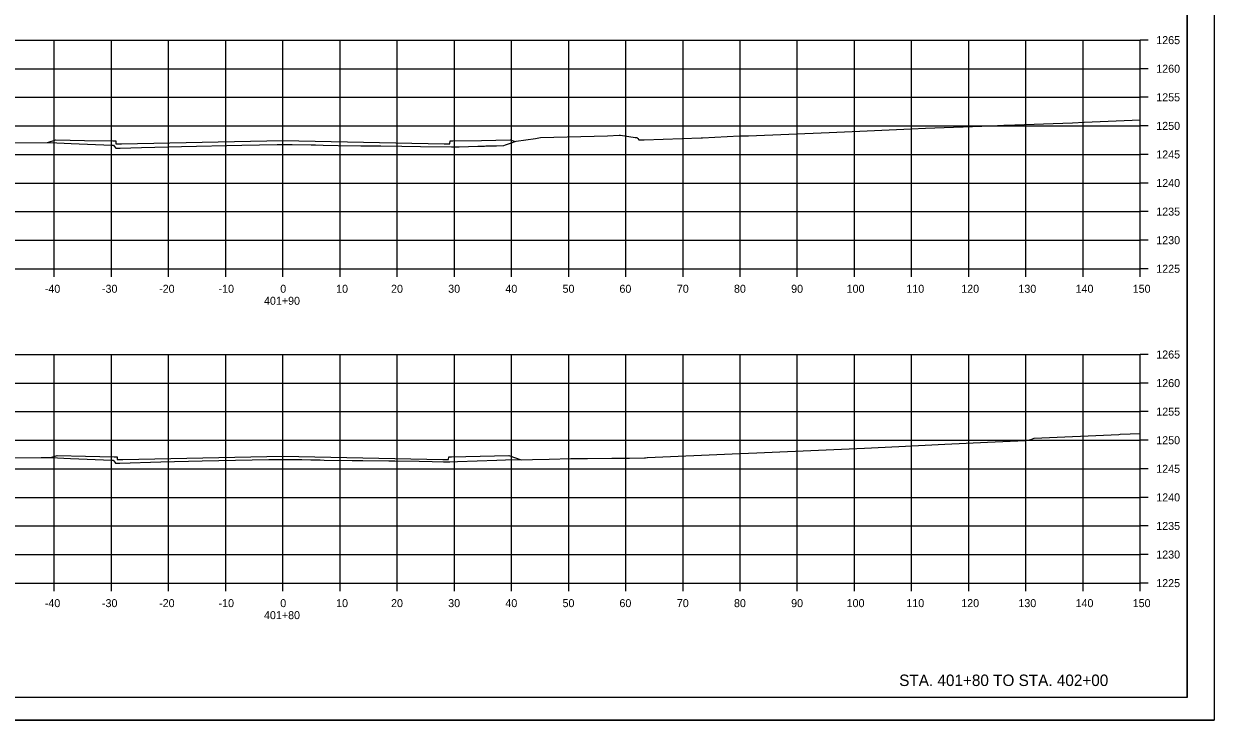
# Model space of a CAD drawing. Extents: x -70 to 701944, y -4 to 666871.
# Drawn here: x 669170.7 to 669379, y 660502.2 to 660624 of the extents above; entities that cross this region are included whole.
import ezdxf

# ---------------------------------------------------------------- set-up
doc = ezdxf.new("R2010")
doc.units = 0
for name, color, linetype in [('R_Axis', 7, 'Continuous'), ('R_Axis Annot', 7, 'Continuous'), ('R_Border', 7, 'Continuous'), ('R_Draft', 7, 'Continuous'), ('R_Exist Surface', 7, 'Continuous'), ('R_Fin Surface', 7, 'Continuous'), ('R_Grid', 7, 'Continuous'), ('R_No Plot', 7, 'Continuous')]:
    doc.layers.add(name, color=color, linetype=linetype)

msp = doc.modelspace()

# ---------------------------------------------------------------- linework, layer by layer
at = {"layer": 'R_Axis'}
for p, q in [((669366.07, 660581.17), (669366.07, 660621.17)), ((669367.47, 660621.17), (669366.07, 660621.17)), ((669367.47, 660616.17), (669366.07, 660616.17)), ((669367.47, 660611.17), (669366.07, 660611.17)), ((669367.47, 660606.17), (669366.07, 660606.17)), ((669367.47, 660601.17), (669366.07, 660601.17)), ((669367.47, 660596.17), (669366.07, 660596.17)), ((669367.47, 660591.17), (669366.07, 660591.17)), ((669367.47, 660586.17), (669366.07, 660586.17)), ((669066.07, 660581.17), (669366.07, 660581.17)), ((669176.07, 660579.77), (669176.07, 660581.17)), ((669186.07, 660579.77), (669186.07, 660581.17)), ((669196.07, 660579.77), (669196.07, 660581.17)), ((669206.07, 660579.77), (669206.07, 660581.17)), ((669216.07, 660579.77), (669216.07, 660581.17)), ((669226.07, 660579.77), (669226.07, 660581.17)), ((669236.07, 660579.77), (669236.07, 660581.17)), ((669246.07, 660579.77), (669246.07, 660581.17)), ((669256.07, 660579.77), (669256.07, 660581.17)), ((669266.07, 660579.77), (669266.07, 660581.17)), ((669276.07, 660579.77), (669276.07, 660581.17)), ((669286.07, 660579.77), (669286.07, 660581.17)), ((669296.07, 660579.77), (669296.07, 660581.17)), ((669306.07, 660579.77), (669306.07, 660581.17)), ((669316.07, 660579.77), (669316.07, 660581.17)), ((669326.07, 660579.77), (669326.07, 660581.17)), ((669336.07, 660579.77), (669336.07, 660581.17)), ((669346.07, 660579.77), (669346.07, 660581.17)), ((669356.07, 660579.77), (669356.07, 660581.17)), ((669366.07, 660579.77), (669366.07, 660581.17)), ((669367.47, 660581.17), (669366.07, 660581.17)), ((669366.07, 660526.17), (669366.07, 660566.17)), ((669367.47, 660566.17), (669366.07, 660566.17)), ((669367.47, 660561.17), (669366.07, 660561.17)), ((669367.47, 660556.17), (669366.07, 660556.17)), ((669367.47, 660551.17), (669366.07, 660551.17)), ((669367.47, 660546.17), (669366.07, 660546.17)), ((669367.47, 660541.17), (669366.07, 660541.17)), ((669367.47, 660536.17), (669366.07, 660536.17)), ((669367.47, 660531.17), (669366.07, 660531.17)), ((669066.07, 660526.17), (669366.07, 660526.17)), ((669176.07, 660524.77), (669176.07, 660526.17)), ((669186.07, 660524.77), (669186.07, 660526.17)), ((669196.07, 660524.77), (669196.07, 660526.17)), ((669206.07, 660524.77), (669206.07, 660526.17)), ((669216.07, 660524.77), (669216.07, 660526.17)), ((669226.07, 660524.77), (669226.07, 660526.17)), ((669236.07, 660524.77), (669236.07, 660526.17)), ((669246.07, 660524.77), (669246.07, 660526.17)), ((669256.07, 660524.77), (669256.07, 660526.17)), ((669266.07, 660524.77), (669266.07, 660526.17)), ((669276.07, 660524.77), (669276.07, 660526.17)), ((669286.07, 660524.77), (669286.07, 660526.17)), ((669296.07, 660524.77), (669296.07, 660526.17)), ((669306.07, 660524.77), (669306.07, 660526.17)), ((669316.07, 660524.77), (669316.07, 660526.17)), ((669326.07, 660524.77), (669326.07, 660526.17)), ((669336.07, 660524.77), (669336.07, 660526.17)), ((669346.07, 660524.77), (669346.07, 660526.17)), ((669356.07, 660524.77), (669356.07, 660526.17)), ((669366.07, 660524.77), (669366.07, 660526.17)), ((669367.47, 660526.17), (669366.07, 660526.17))]:
    msp.add_line(p, q, dxfattribs=at)
at = {"layer": 'R_Border'}
for q in [(669374.25, 660711.63), (669058.07, 660506.17)]:
    msp.add_line((669374.25, 660506.17), q, dxfattribs=at)
at = {"layer": 'R_Exist Surface'}
for points in [[(669166.83, 660603.22), (669175.29, 660603.24), (669179.05, 660603.09), (669186.14, 660602.78), (669186.23, 660602.78), (669186.41, 660602.77), (669186.55, 660602.61), (669186.83, 660602.28), (669187.08, 660602.29), (669187.6, 660602.29), (669191.33, 660602.4), (669198.35, 660602.59), (669208.89, 660602.8), (669215.08, 660602.92), (669215.38, 660602.92), (669215.75, 660602.93), (669217.68, 660602.9), (669221, 660602.87), (669221.79, 660602.84), (669223.12, 660602.8), (669225.75, 660602.75), (669229.72, 660602.7), (669233.23, 660602.67), (669236.88, 660602.62), (669240.12, 660602.56), (669245.58, 660602.53), (669246.46, 660602.5), (669246.93, 660602.5), (669250.15, 660602.62), (669250.19, 660602.62), (669250.38, 660602.62), (669251.32, 660602.64), (669251.56, 660602.65), (669253.45, 660602.69), (669254.75, 660602.73), (669255.03, 660602.86), (669255.9, 660603.12), (669256.88, 660603.5), (669260.27, 660603.98), (669261.11, 660604.11), (669272.84, 660604.45), (669274.92, 660604.52), (669275.05, 660604.53), (669275.16, 660604.53), (669277.68, 660604.15), (669277.88, 660604.15), (669277.99, 660604.15), (669278.15, 660603.98), (669278.36, 660603.75), (669278.66, 660603.75), (669279.26, 660603.74), (669289.27, 660604.1), (669289.47, 660604.1), (669295.93, 660604.45), (669297.55, 660604.45), (669311.65, 660605.02), (669316.98, 660605.25), (669325.98, 660605.64), (669328.51, 660605.75), (669339.99, 660606.17), (669342.22, 660606.27), (669342.46, 660606.32), (669354.22, 660606.73), (669356.27, 660606.83), (669366.07, 660607.21)], [(669165.77, 660548.11), (669173.8, 660548.13), (669175.46, 660548.14), (669178.88, 660548), (669186.11, 660547.68), (669186.28, 660547.67), (669186.38, 660547.67), (669186.65, 660547.35), (669186.8, 660547.18), (669187.3, 660547.18), (669187.56, 660547.18), (669194.71, 660547.38), (669201.92, 660547.55), (669213.6, 660547.79), (669214.87, 660547.81), (669215.3, 660547.82), (669215.47, 660547.82), (669219.38, 660547.78), (669220.98, 660547.77), (669222.59, 660547.72), (669223.28, 660547.7), (669228.18, 660547.63), (669230.08, 660547.61), (669234.6, 660547.57), (669235.63, 660547.56), (669239.93, 660547.48), (669242.19, 660547.44), (669244.19, 660547.37), (669245.28, 660547.38), (669246.59, 660547.45), (669253.51, 660547.67), (669255.01, 660547.73), (669259.76, 660547.79), (669262.66, 660547.86), (669266.47, 660547.96), (669267.13, 660547.97), (669268.19, 660547.97), (669269.38, 660548), (669273.63, 660548.03), (669274.29, 660548.03), (669276.7, 660548.02), (669279.36, 660548.12), (669279.38, 660548.12), (669279.49, 660548.12), (669279.78, 660548.13), (669279.83, 660548.13), (669279.86, 660548.13), (669294.69, 660548.79), (669299, 660548.98), (669311.14, 660549.52), (669317.8, 660549.81), (669323.83, 660550.1), (669331.9, 660550.46), (669339.33, 660550.81), (669345.99, 660551.12), (669346.95, 660551.32), (669347.53, 660551.52), (669362.32, 660552.2), (669362.54, 660552.21), (669366.07, 660552.37)]]:
    msp.add_lwpolyline(points, dxfattribs=at)
at = {"layer": 'R_Fin Surface'}
for points in [[(669174.87, 660603.24), (669176.34, 660603.73), (669181.34, 660603.63), (669186.34, 660603.53), (669186.84, 660603.53), (669186.85, 660603.03), (669187.85, 660603.05), (669216.07, 660603.62), (669244.3, 660603.05), (669245.3, 660603.03), (669245.31, 660603.53), (669245.81, 660603.53), (669250.81, 660603.63), (669255.81, 660603.73), (669256.71, 660603.43)], [(669175.49, 660548.14), (669176.56, 660548.49), (669181.56, 660548.39), (669186.56, 660548.29), (669187.06, 660548.29), (669187.07, 660547.79), (669188.07, 660547.81), (669216.07, 660548.37), (669244.07, 660547.81), (669245.07, 660547.79), (669245.08, 660548.29), (669245.58, 660548.29), (669250.58, 660548.39), (669255.58, 660548.49), (669257.77, 660547.76)]]:
    msp.add_lwpolyline(points, dxfattribs=at)
at = {"layer": 'R_Grid'}
for p, q in [((669066.07, 660621.17), (669366.07, 660621.17)), ((669176.07, 660581.17), (669176.07, 660621.17)), ((669186.07, 660581.17), (669186.07, 660621.17)), ((669196.07, 660581.17), (669196.07, 660621.17)), ((669206.07, 660581.17), (669206.07, 660621.17)), ((669216.07, 660581.17), (669216.07, 660621.17)), ((669226.07, 660581.17), (669226.07, 660621.17)), ((669236.07, 660581.17), (669236.07, 660621.17)), ((669246.07, 660581.17), (669246.07, 660621.17)), ((669256.07, 660581.17), (669256.07, 660621.17)), ((669266.07, 660581.17), (669266.07, 660621.17)), ((669276.07, 660581.17), (669276.07, 660621.17)), ((669286.07, 660581.17), (669286.07, 660621.17)), ((669296.07, 660581.17), (669296.07, 660621.17)), ((669306.07, 660581.17), (669306.07, 660621.17)), ((669316.07, 660581.17), (669316.07, 660621.17)), ((669326.07, 660581.17), (669326.07, 660621.17)), ((669336.07, 660581.17), (669336.07, 660621.17)), ((669346.07, 660581.17), (669346.07, 660621.17)), ((669356.07, 660581.17), (669356.07, 660621.17)), ((669366.07, 660581.17), (669366.07, 660621.17)), ((669066.07, 660616.17), (669366.07, 660616.17)), ((669066.07, 660611.17), (669366.07, 660611.17)), ((669066.07, 660606.17), (669366.07, 660606.17)), ((669066.07, 660601.17), (669366.07, 660601.17)), ((669066.07, 660596.17), (669366.07, 660596.17)), ((669066.07, 660591.17), (669366.07, 660591.17)), ((669066.07, 660586.17), (669366.07, 660586.17)), ((669066.07, 660581.17), (669366.07, 660581.17)), ((669066.07, 660566.17), (669366.07, 660566.17)), ((669176.07, 660526.17), (669176.07, 660566.17)), ((669186.07, 660526.17), (669186.07, 660566.17)), ((669196.07, 660526.17), (669196.07, 660566.17)), ((669206.07, 660526.17), (669206.07, 660566.17)), ((669216.07, 660526.17), (669216.07, 660566.17)), ((669226.07, 660526.17), (669226.07, 660566.17)), ((669236.07, 660526.17), (669236.07, 660566.17)), ((669246.07, 660526.17), (669246.07, 660566.17)), ((669256.07, 660526.17), (669256.07, 660566.17)), ((669266.07, 660526.17), (669266.07, 660566.17)), ((669276.07, 660526.17), (669276.07, 660566.17)), ((669286.07, 660526.17), (669286.07, 660566.17)), ((669296.07, 660526.17), (669296.07, 660566.17)), ((669306.07, 660526.17), (669306.07, 660566.17)), ((669316.07, 660526.17), (669316.07, 660566.17)), ((669326.07, 660526.17), (669326.07, 660566.17)), ((669336.07, 660526.17), (669336.07, 660566.17)), ((669346.07, 660526.17), (669346.07, 660566.17)), ((669356.07, 660526.17), (669356.07, 660566.17)), ((669366.07, 660526.17), (669366.07, 660566.17)), ((669066.07, 660561.17), (669366.07, 660561.17)), ((669066.07, 660556.17), (669366.07, 660556.17)), ((669066.07, 660551.17), (669366.07, 660551.17)), ((669066.07, 660546.17), (669366.07, 660546.17)), ((669066.07, 660541.17), (669366.07, 660541.17)), ((669066.07, 660536.17), (669366.07, 660536.17)), ((669066.07, 660531.17), (669366.07, 660531.17)), ((669066.07, 660526.17), (669366.07, 660526.17))]:
    msp.add_line(p, q, dxfattribs=at)
at = {"layer": 'R_No Plot'}
msp.add_line((669045.67, 660502.19), (669379, 660502.19), dxfattribs=at)
for points in [[(669045.66, 660715.53), (669379, 660715.53), (669379, 660502.19), (669045.66, 660502.19)], [(669291.99, 660711.63), (669291.99, 660701.75), (669327.72, 660701.75), (669327.72, 660698.83), (669350.92, 660698.83), (669350.92, 660674.5), (669374.25, 660674.5), (669374.25, 660506.17), (669058.07, 660506.17), (669058.07, 660711.63)]]:
    msp.add_lwpolyline(points, close=True, dxfattribs=at)

# ---------------------------------------------------------------- texts
at = {"layer": 'R_Axis Annot'}
for s, p in [('1265', (669368.87, 660620.47)), ('1260', (669368.87, 660615.47)), ('1255', (669368.87, 660610.47)), ('1250', (669368.87, 660605.47)), ('1245', (669368.87, 660600.47)), ('1240', (669368.87, 660595.47)), ('1235', (669368.87, 660590.47)), ('1230', (669368.87, 660585.47)), ('1225', (669368.87, 660580.47)), ('-40', (669174.41, 660576.97)), ('-30', (669184.41, 660576.97)), ('-20', (669194.41, 660576.97)), ('-10', (669204.81, 660576.97)), ('0', (669215.61, 660576.97)), ('10', (669225.38, 660576.97)), ('20', (669234.99, 660576.97)), ('30', (669244.99, 660576.97)), ('40', (669254.99, 660576.97)), ('50', (669264.99, 660576.97)), ('60', (669274.95, 660576.97)), ('70', (669284.99, 660576.97)), ('80', (669294.99, 660576.97)), ('90', (669304.99, 660576.97)), ('100', (669314.7, 660576.97)), ('110', (669325.15, 660576.97)), ('120', (669334.75, 660576.97)), ('130', (669344.75, 660576.97)), ('140', (669354.75, 660576.97)), ('150', (669364.75, 660576.97)), ('401+90', (669212.76, 660574.87)), ('1265', (669368.87, 660565.47)), ('1260', (669368.87, 660560.47)), ('1255', (669368.87, 660555.47)), ('1250', (669368.87, 660550.47)), ('1245', (669368.87, 660545.47)), ('1240', (669368.87, 660540.47)), ('1235', (669368.87, 660535.47)), ('1230', (669368.87, 660530.47)), ('1225', (669368.87, 660525.47)), ('-40', (669174.41, 660521.97)), ('-30', (669184.41, 660521.97)), ('-20', (669194.41, 660521.97)), ('-10', (669204.81, 660521.97)), ('0', (669215.61, 660521.97)), ('10', (669225.38, 660521.97)), ('20', (669234.99, 660521.97)), ('30', (669244.99, 660521.97)), ('40', (669254.99, 660521.97)), ('50', (669264.99, 660521.97)), ('60', (669274.95, 660521.97)), ('70', (669284.99, 660521.97)), ('80', (669294.99, 660521.97)), ('90', (669304.99, 660521.97)), ('100', (669314.7, 660521.97)), ('110', (669325.15, 660521.97)), ('120', (669334.75, 660521.97)), ('130', (669344.75, 660521.97)), ('140', (669354.75, 660521.97)), ('150', (669364.75, 660521.97)), ('401+80', (669212.76, 660519.87))]:
    msp.add_text(s, height=1.4, dxfattribs=at).set_placement(p)
at = {"layer": 'R_Draft'}
msp.add_text('STA. 401+80 TO STA. 402+00', height=2, dxfattribs=at).set_placement((669323.9, 660508.17))

doc.saveas('drawing.dxf')
